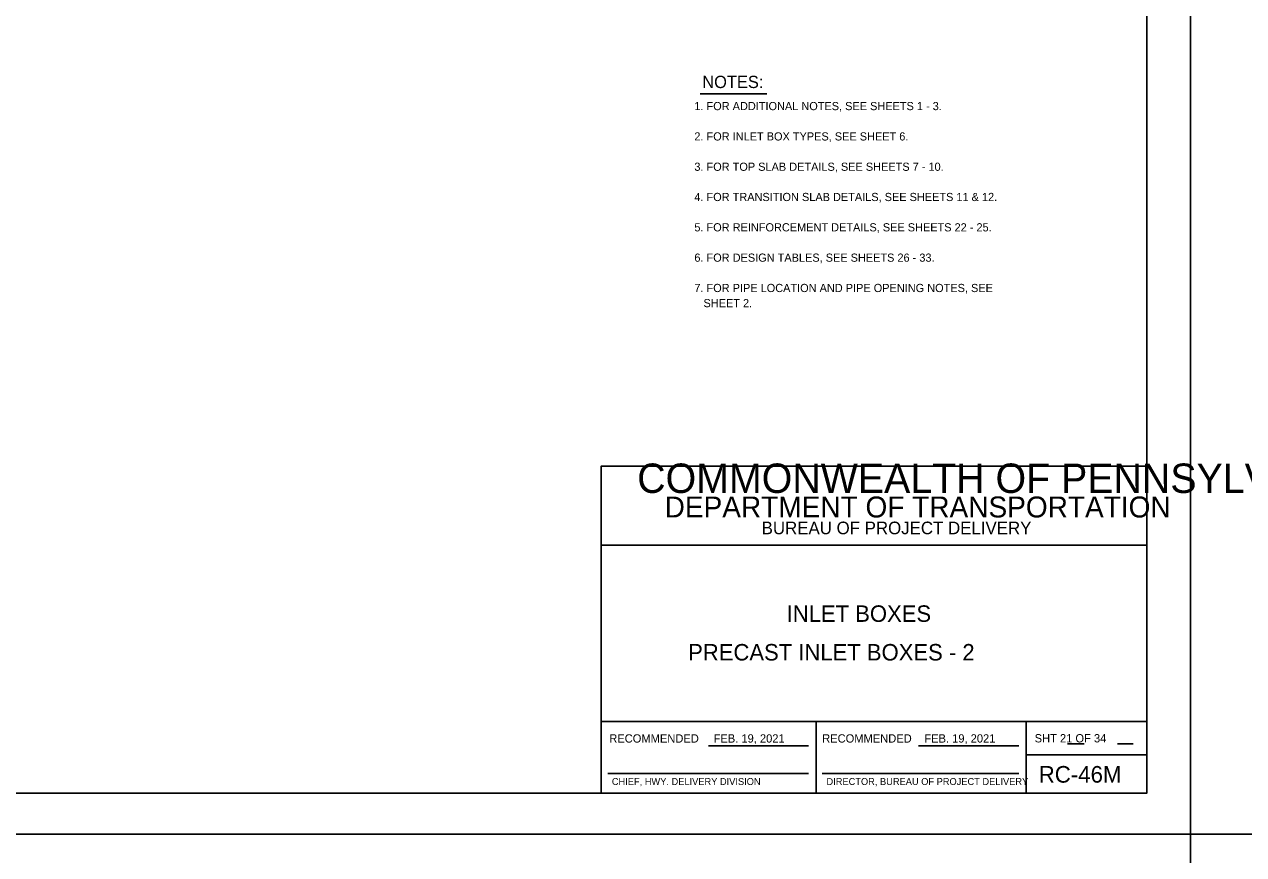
# Model space of a CAD drawing. Extents: x -6420 to 49575, y -4552 to 11624.
# Drawn here: x -2305 to -838, y 1855 to 2854 of the extents above; entities that cross this region are included whole.
import ezdxf

# ---------------------------------------------------------------- set-up
doc = ezdxf.new("R2010")
doc.units = 0
doc.layers.add('1', color=7, linetype='Continuous')
doc.layers.add('PLT-BNDY', color=7, linetype='Continuous')

msp = doc.modelspace()

# ---------------------------------------------------------------- linework, layer by layer
at = {"layer": '1'}
for p, q in [((-1491.8, 2770.8), (-1411.4, 2770.8)), ((-1481.7, 1986), (-1361.3, 1986)), ((-1229.1, 1986), (-1108.6, 1986)), ((-1050, 1988.7), (-1029.8, 1988.7)), ((-989.6, 1988.7), (-970.8, 1988.7)), ((-1602.8, 1953), (-1361.3, 1953)), ((-1345.1, 1953), (-1108.6, 1953))]:
    msp.add_line(p, q, dxfattribs=at)
msp.add_lwpolyline([(-954.5, 1929), (-954.5, 3779.4), (-3533.2, 3779.4), (-3533.2, 1929), (-954.5, 1929), (-954.5, 2015.5), (-1610.7, 2015.5), (-1610.7, 2227.7), (-954.5, 2227.7), (-954.5, 2322.7), (-1610.7, 2322.7), (-1610.7, 1929), (-1352.1, 1929), (-1352.1, 2015.5), (-1352.1, 1929), (-1099.5, 1929), (-1099.5, 2015.5), (-1099.5, 1975.1), (-954.5, 1975.1)], dxfattribs=at)
at = {"layer": 'PLT-BNDY'}
for points in [[(-3661.2, 3828.6), (-902, 3828.6), (-902, 1879.8), (-3661.2, 1879.8)], [(-902, 3828.6), (1857.2, 3828.6), (1857.2, 1879.8), (-902, 1879.8)], [(-3661.2, 1879.8), (-902, 1879.8), (-902, -69), (-3661.2, -69)], [(-902, 1879.8), (1857.2, 1879.8), (1857.2, -69), (-902, -69)]]:
    msp.add_lwpolyline(points, close=True, dxfattribs=at)

# ---------------------------------------------------------------- texts
at = {"layer": '1'}
for s, height, p in [('NOTES:', 14.76, (-1489.2, 2777.6)), (' 1. FOR ADDITIONAL NOTES, SEE SHEETS 1 - 3.', 9.843, (-1502.4, 2751)), (' 2. FOR INLET BOX TYPES, SEE SHEET 6.', 9.843, (-1502.4, 2714.5)), (' 3. FOR TOP SLAB DETAILS, SEE SHEETS 7 - 10. ', 9.843, (-1502.4, 2678)), (' 4. FOR TRANSITION SLAB DETAILS, SEE SHEETS 11 & 12.', 9.843, (-1502.4, 2641.6)), (' 5. FOR REINFORCEMENT DETAILS, SEE SHEETS 22 - 25. ', 9.843, (-1502.4, 2605.1)), (' 6. FOR DESIGN TABLES, SEE SHEETS 26 - 33.', 9.843, (-1502.4, 2568.6)), (' 7. FOR PIPE LOCATION AND PIPE OPENING NOTES, SEE', 9.843, (-1502.4, 2532.1)), ('    SHEET 2.', 9.843, (-1502.4, 2513.9)), ('COMMONWEALTH OF PENNSYLVANIA', 35.379, (-1567.5, 2290.4)), ('DEPARTMENT OF TRANSPORTATION', 25.211, (-1534.5, 2260.9)), ('BUREAU OF PROJECT DELIVERY', 15.164, (-1417.8, 2240.7)), ('INLET BOXES', 19.816, (-1387.7, 2135.3)), ('PRECAST INLET BOXES - 2', 19.816, (-1506.2, 2088.8)), ('RECOMMENDED', 10, (-1601.1, 1990)), ('FEB. 19, 2021', 10, (-1475.6, 1990)), ('RECOMMENDED', 10, (-1345, 1990)), ('FEB. 19, 2021', 10, (-1222.1, 1990)), ('SHT 21 OF 34', 10, (-1089.4, 1990.2)), ('RC-46M', 20, (-1084.5, 1941.8)), ('CHIEF, HWY. DELIVERY DIVISION', 8.333, (-1598, 1939)), ('DIRECTOR, BUREAU OF PROJECT DELIVERY', 8.333, (-1339.8, 1939))]:
    msp.add_text(s, height=height, dxfattribs=at).set_placement(p)

doc.saveas('drawing.dxf')
